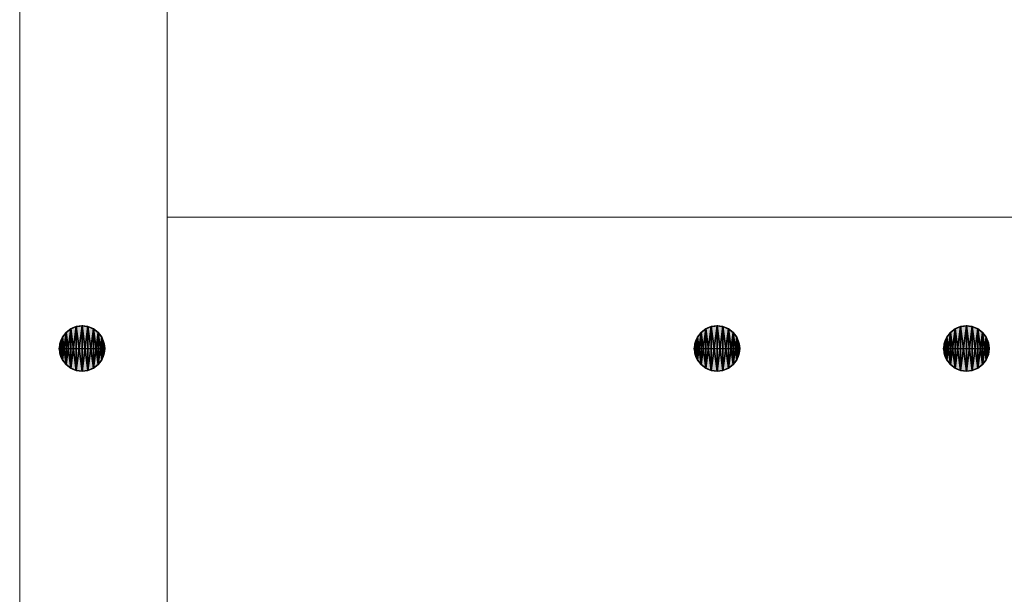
# Model space of a CAD drawing. Header units: inches. Extents: x 15 to 546804, y -66 to 267312.
# Tile 326 of 478: x 435867 to 445217, y 111718 to 117180. Entities that reach past the tile are written whole.
import ezdxf

# ---------------------------------------------------------------- set-up
doc = ezdxf.new("R2010")
doc.units = ezdxf.units.IN
doc.header["$MEASUREMENT"] = 0
doc.layers.add('Binnenwanden', color=2, linetype='Continuous')

msp = doc.modelspace()

# ---------------------------------------------------------------- hatches: boundary and pattern name
at = {"lineweight": 20}
h = msp.add_hatch(color=7, dxfattribs=at)
h.dxf.hatch_style = 1
h.paths.add_polyline_path([(436674.9, 114053.8, 1), (436244.1, 114053.8, 1)])
h = msp.add_hatch(color=7, dxfattribs=at)
h.dxf.hatch_style = 1
h.paths.add_polyline_path([(442704.8, 114053.8, 1), (442274, 114053.8, 1)])
h = msp.add_hatch(color=7, dxfattribs=at)
h.dxf.hatch_style = 1
h.paths.add_polyline_path([(445073, 114053.8, 1), (444642.1, 114053.8, 1)])

# ---------------------------------------------------------------- linework, layer by layer
at = {"color": 7, "lineweight": 20}
for p, q in [((437267.1, 121855.7, 300), (437267.1, 107455.7, 300)), ((437267.1, 121855.7), (437267.1, 107455.7)), ((437267.1, 121855.7, 300), (437267.1, 107455.7, 300)), ((437267.1, 121855.7, 300), (437267.1, 107455.7, 300)), ((437267.1, 121855.7, 3000), (437267.1, 107455.7, 3000)), ((437267.1, 107455.7, 300), (437267.1, 121855.7, 300)), ((435867.1, 106255.7), (435867.1, 120655.7)), ((435867.1, 106255.7, 300), (435867.1, 120655.7, 300)), ((435867.1, 120655.7, 7500), (435867.1, 106255.7, 7500)), ((435867.1, 106255.7), (435867.1, 120655.7))]:
    msp.add_line(p, q, dxfattribs=at)
at = {"color": 7}
for p, q in [((436403.8, 114261.8, 0), (436403.8, 114261.8, 7000)), ((436459.5, 114276.8, 0), (436459.5, 114269.2, 0)), ((436459.5, 114269.2, 0), (436459.5, 114269.2, 7000)), ((436459.5, 114269.2, 0), (436459.5, 113838.3, 0)), ((436515.3, 114261.8, 0), (436515.3, 114261.8, 7000)), ((442433.6, 114261.8, 0), (442433.6, 114261.8, 7000)), ((442489.4, 114276.8, 0), (442489.4, 114269.2, 0)), ((442489.4, 114269.2, 0), (442489.4, 114269.2, 7000)), ((442489.4, 114269.2, 0), (442489.4, 113838.3, 0)), ((442545.1, 114261.8, 0), (442545.1, 114261.8, 7000)), ((444801.8, 114261.8, 0), (444801.8, 114261.8, 7000)), ((444857.5, 114276.8, 0), (444857.5, 114269.2, 0)), ((444857.5, 114269.2, 0), (444857.5, 114269.2, 7000)), ((444857.5, 114269.2, 0), (444857.5, 113838.3, 0)), ((444913.3, 114261.8, 0), (444913.3, 114261.8, 7000)), ((436307.2, 114206.1, 0), (436307.2, 114206.1, 7000)), ((436351.8, 114240.3, 0), (436351.8, 114240.3, 7000)), ((436567.2, 114240.3, 0), (436567.2, 114240.3, 7000)), ((436611.8, 114206.1, 0), (436611.8, 114206.1, 7000)), ((442337.1, 114206.1, 0), (442337.1, 114206.1, 7000)), ((442381.7, 114240.3, 0), (442381.7, 114240.3, 7000)), ((442597.1, 114240.3, 0), (442597.1, 114240.3, 7000)), ((442641.7, 114206.1, 0), (442641.7, 114206.1, 7000)), ((444705.2, 114206.1, 0), (444705.2, 114206.1, 7000)), ((444749.8, 114240.3, 0), (444749.8, 114240.3, 7000)), ((444965.2, 114240.3, 0), (444965.2, 114240.3, 7000)), ((445009.9, 114206.1, 0), (445009.9, 114206.1, 7000)), ((436251.4, 114109.5, 0), (436251.4, 114109.5, 7000)), ((436272.9, 114161.5, 0), (436272.9, 114161.5, 7000)), ((436646.1, 114161.5, 0), (436646.1, 114161.5, 7000)), ((436667.6, 114109.5, 0), (436667.6, 114109.5, 7000)), ((442281.3, 114109.5, 0), (442281.3, 114109.5, 7000)), ((442302.8, 114161.5, 0), (442302.8, 114161.5, 7000)), ((442676, 114161.5, 0), (442676, 114161.5, 7000)), ((442697.5, 114109.5, 0), (442697.5, 114109.5, 7000)), ((444649.4, 114109.5, 0), (444649.4, 114109.5, 7000)), ((444671, 114161.5, 0), (444671, 114161.5, 7000)), ((445044.1, 114161.5, 0), (445044.1, 114161.5, 7000)), ((445065.6, 114109.5, 0), (445065.6, 114109.5, 7000)), ((436236.5, 114053.8, 0), (436244.1, 114053.8, 0)), ((436244.1, 114053.8, 0), (436244.1, 114053.8, 7000)), ((436244.1, 114053.8, 0), (436674.9, 114053.8, 0)), ((436251.4, 113998, 0), (436251.4, 113998, 7000)), ((436667.6, 113998, 0), (436667.6, 113998, 7000)), ((436674.9, 114053.8, 0), (436674.9, 114053.8, 7000)), ((442266.4, 114053.8, 0), (442274, 114053.8, 0)), ((442274, 114053.8, 0), (442274, 114053.8, 7000)), ((442274, 114053.8, 0), (442704.8, 114053.8, 0)), ((442281.3, 113998, 0), (442281.3, 113998, 7000)), ((442697.5, 113998, 0), (442697.5, 113998, 7000)), ((442704.8, 114053.8, 0), (442704.8, 114053.8, 7000)), ((444634.5, 114053.8, 0), (444642.1, 114053.8, 0)), ((444642.1, 114053.8, 0), (444642.1, 114053.8, 7000)), ((444642.1, 114053.8, 0), (445073, 114053.8, 0)), ((444649.4, 113998, 0), (444649.4, 113998, 7000)), ((445065.6, 113998, 0), (445065.6, 113998, 7000)), ((445073, 114053.8, 0), (445073, 114053.8, 7000)), ((436272.9, 113946, 0), (436272.9, 113946, 7000)), ((436307.2, 113901.4, 0), (436307.2, 113901.4, 7000)), ((436611.8, 113901.4, 0), (436611.8, 113901.4, 7000)), ((436646.1, 113946, 0), (436646.1, 113946, 7000)), ((442302.8, 113946, 0), (442302.8, 113946, 7000)), ((442337.1, 113901.4, 0), (442337.1, 113901.4, 7000)), ((442641.7, 113901.4, 0), (442641.7, 113901.4, 7000)), ((442676, 113946, 0), (442676, 113946, 7000)), ((444671, 113946, 0), (444671, 113946, 7000)), ((444705.2, 113901.4, 0), (444705.2, 113901.4, 7000)), ((445009.9, 113901.4, 0), (445009.9, 113901.4, 7000)), ((445044.1, 113946, 0), (445044.1, 113946, 7000)), ((436351.8, 113867.2, 0), (436351.8, 113867.2, 7000)), ((436403.8, 113845.7, 0), (436403.8, 113845.7, 7000)), ((436459.5, 113838.3, 0), (436459.5, 113838.3, 7000)), ((436515.3, 113845.7, 0), (436515.3, 113845.7, 7000)), ((436567.2, 113867.2, 0), (436567.2, 113867.2, 7000)), ((442381.7, 113867.2, 0), (442381.7, 113867.2, 7000)), ((442433.6, 113845.7, 0), (442433.6, 113845.7, 7000)), ((442489.4, 113838.3, 0), (442489.4, 113838.3, 7000)), ((442545.1, 113845.7, 0), (442545.1, 113845.7, 7000)), ((442597.1, 113867.2, 0), (442597.1, 113867.2, 7000)), ((444749.8, 113867.2, 0), (444749.8, 113867.2, 7000)), ((444801.8, 113845.7, 0), (444801.8, 113845.7, 7000)), ((444857.5, 113838.3, 0), (444857.5, 113838.3, 7000)), ((444913.3, 113845.7, 0), (444913.3, 113845.7, 7000)), ((444965.2, 113867.2, 0), (444965.2, 113867.2, 7000))]:
    msp.add_line(p, q, dxfattribs=at)
for centre in [(436459.5, 114053.8, 7000), (436459.5, 114053.8, 0), (442489.4, 114053.8, 7000), (442489.4, 114053.8, 0), (444857.5, 114053.8, 7000), (444857.5, 114053.8, 0)]:
    msp.add_circle(centre, 215.4, dxfattribs=at)
at = {"color": 7, "lineweight": 20}
for points, invisible_edges in [([(437267.1, 121855.7, 300), (442517.1, 129105.7, 300), (437267.1, 107455.7, 300)], 3), ([(437267.1, 107455.7, 300), (442517.1, 129105.7, 300), (442517.1, 127254.3, 300)], 13), ([(450267.1, 107455.7, 300), (444817.1, 127254.3, 300), (444817.1, 127776.1, 300)], 13), ([(442517.1, 127254.3, 300), (450267.1, 107455.7, 300), (437267.1, 107455.7, 300)], 13), ([(435867.1, 106255.7, 300), (435867.1, 121855.7, 300), (435867.1, 120655.7, 300)], 1), ([(435867.1, 121855.7, 300), (435867.1, 106255.7, 300), (437267.1, 121855.7, 300)], 3), ([(437267.1, 121855.7, 300), (435867.1, 106255.7, 300), (437267.1, 107455.7, 300)], 3), ([(435867.1, 120655.7), (437267.1, 121855.7), (435867.1, 106255.7)], 3), ([(435867.1, 106255.7), (437267.1, 121855.7), (437267.1, 107455.7)], 13), ([(437267.1, 107455.7, 300), (437267.1, 107455.7, 3000), (437267.1, 121855.7, 300)], 2), ([(437267.1, 121855.7, 3000), (437267.1, 121855.7, 300), (437267.1, 107455.7, 3000)], 2), ([(437267.1, 121855.7), (437267.1, 107455.7, 300), (437267.1, 107455.7)], 1), ([(437267.1, 107455.7, 300), (437267.1, 121855.7), (437267.1, 121855.7, 300)], 1), ([(435867.1, 120655.7, 300), (435867.1, 106255.7), (435867.1, 106255.7, 300)], 1), ([(435867.1, 106255.7), (435867.1, 120655.7, 300), (435867.1, 120655.7)], 1)]:
    msp.add_3dface(points, dxfattribs=dict(at, invisible_edges=invisible_edges))
at = {"layer": 'Binnenwanden', "color": 7, "linetype": 'Continuous'}
msp.add_lwpolyline([(437267.1, 115302.8), (450266.2, 115304.4)], dxfattribs=at)

# ---------------------------------------------------------------- meshes
at = {"color": 7}
mesh = msp.add_polyface(dxfattribs=at)
corners = [(436251.4, 113998, 7000), (436251.4, 114109.5, 7000), (436244.1, 114053.8, 7000), (436272.9, 113946, 7000), (436272.9, 114161.5, 7000), (436307.2, 113901.4, 7000), (436307.2, 114206.1, 7000), (436351.8, 113867.2, 7000), (436351.8, 114240.3, 7000), (436403.8, 113845.7, 7000), (436403.8, 114261.8, 7000), (436459.5, 113838.3, 7000), (436459.5, 114269.2, 7000), (436515.3, 113845.7, 7000), (436515.3, 114261.8, 7000), (436567.2, 113867.2, 7000), (436567.2, 114240.3, 7000), (436611.8, 113901.4, 7000), (436611.8, 114206.1, 7000), (436646.1, 113946, 7000), (436646.1, 114161.5, 7000), (436667.6, 113998, 7000), (436667.6, 114109.5, 7000), (436674.9, 114053.8, 7000)]
mesh.append_faces([[corners[k] for k in face] for face in [(0, 1, 2), (22, 21, 23)]], dxfattribs={"vtx0": -1, "color": 7})
mesh.append_faces([[corners[k] for k in face] for face in [(1, 3, 4), (4, 5, 6), (6, 7, 8), (8, 9, 10), (10, 11, 12), (12, 13, 14), (14, 15, 16), (16, 17, 18), (18, 19, 20), (20, 21, 22)]], dxfattribs={"vtx0": -1, "vtx1": -1, "color": 7})
mesh.append_faces([[corners[k] for k in face] for face in [(1, 0, 3), (4, 3, 5), (6, 5, 7), (8, 7, 9), (10, 9, 11), (12, 11, 13), (14, 13, 15), (16, 15, 17), (18, 17, 19), (20, 19, 21)]], dxfattribs={"vtx0": -1, "vtx2": -1, "color": 7})
mesh = msp.add_polyface(dxfattribs=at)
corners = [(436251.4, 114109.5, 0), (436251.4, 113998, 0), (436244.1, 114053.8, 0), (436272.9, 114161.5, 0), (436272.9, 113946, 0), (436307.2, 114206.1, 0), (436307.2, 113901.4, 0), (436351.8, 114240.3, 0), (436351.8, 113867.2, 0), (436403.8, 114261.8, 0), (436403.8, 113845.7, 0), (436459.5, 114269.2, 0), (436459.5, 113838.3, 0), (436515.3, 114261.8, 0), (436515.3, 113845.7, 0), (436567.2, 114240.3, 0), (436567.2, 113867.2, 0), (436611.8, 114206.1, 0), (436611.8, 113901.4, 0), (436646.1, 114161.5, 0), (436646.1, 113946, 0), (436667.6, 114109.5, 0), (436667.6, 113998, 0), (436674.9, 114053.8, 0)]
mesh.append_faces([[corners[k] for k in face] for face in [(0, 1, 2), (22, 21, 23)]], dxfattribs={"vtx0": -1, "color": 7})
mesh.append_faces([[corners[k] for k in face] for face in [(1, 3, 4), (4, 5, 6), (6, 7, 8), (8, 9, 10), (10, 11, 12), (12, 13, 14), (14, 15, 16), (16, 17, 18), (18, 19, 20), (20, 21, 22)]], dxfattribs={"vtx0": -1, "vtx1": -1, "color": 7})
mesh.append_faces([[corners[k] for k in face] for face in [(1, 0, 3), (4, 3, 5), (6, 5, 7), (8, 7, 9), (10, 9, 11), (12, 11, 13), (14, 13, 15), (16, 15, 17), (18, 17, 19), (20, 19, 21)]], dxfattribs={"vtx0": -1, "vtx2": -1, "color": 7})
mesh = msp.add_polyface(dxfattribs=at)
corners = [(436351.8, 114240.3, 7000), (436403.8, 114261.8, 0), (436351.8, 114240.3, 0), (436403.8, 114261.8, 7000)]
mesh.append_faces([[corners[k] for k in face] for face in [(0, 1, 2), (1, 0, 3)]], dxfattribs={"vtx0": -1, "color": 7})
mesh = msp.add_polyface(dxfattribs=at)
corners = [(436403.8, 114261.8, 7000), (436459.5, 114269.2, 0), (436403.8, 114261.8, 0), (436459.5, 114269.2, 7000)]
mesh.append_faces([[corners[k] for k in face] for face in [(0, 1, 2), (1, 0, 3)]], dxfattribs={"vtx0": -1, "color": 7})
mesh = msp.add_polyface(dxfattribs=at)
corners = [(436459.5, 114269.2, 7000), (436515.3, 114261.8, 0), (436459.5, 114269.2, 0), (436515.3, 114261.8, 7000)]
mesh.append_faces([[corners[k] for k in face] for face in [(0, 1, 2), (1, 0, 3)]], dxfattribs={"vtx0": -1, "color": 7})
mesh = msp.add_polyface(dxfattribs=at)
corners = [(436515.3, 114261.8, 7000), (436567.2, 114240.3, 0), (436515.3, 114261.8, 0), (436567.2, 114240.3, 7000)]
mesh.append_faces([[corners[k] for k in face] for face in [(0, 1, 2), (1, 0, 3)]], dxfattribs={"vtx0": -1, "color": 7})
mesh = msp.add_polyface(dxfattribs=at)
corners = [(442281.3, 113998, 7000), (442281.3, 114109.5, 7000), (442274, 114053.8, 7000), (442302.8, 113946, 7000), (442302.8, 114161.5, 7000), (442337.1, 113901.4, 7000), (442337.1, 114206.1, 7000), (442381.7, 113867.2, 7000), (442381.7, 114240.3, 7000), (442433.6, 113845.7, 7000), (442433.6, 114261.8, 7000), (442489.4, 113838.3, 7000), (442489.4, 114269.2, 7000), (442545.1, 113845.7, 7000), (442545.1, 114261.8, 7000), (442597.1, 113867.2, 7000), (442597.1, 114240.3, 7000), (442641.7, 113901.4, 7000), (442641.7, 114206.1, 7000), (442676, 113946, 7000), (442676, 114161.5, 7000), (442697.5, 113998, 7000), (442697.5, 114109.5, 7000), (442704.8, 114053.8, 7000)]
mesh.append_faces([[corners[k] for k in face] for face in [(0, 1, 2), (22, 21, 23)]], dxfattribs={"vtx0": -1, "color": 7})
mesh.append_faces([[corners[k] for k in face] for face in [(1, 3, 4), (4, 5, 6), (6, 7, 8), (8, 9, 10), (10, 11, 12), (12, 13, 14), (14, 15, 16), (16, 17, 18), (18, 19, 20), (20, 21, 22)]], dxfattribs={"vtx0": -1, "vtx1": -1, "color": 7})
mesh.append_faces([[corners[k] for k in face] for face in [(1, 0, 3), (4, 3, 5), (6, 5, 7), (8, 7, 9), (10, 9, 11), (12, 11, 13), (14, 13, 15), (16, 15, 17), (18, 17, 19), (20, 19, 21)]], dxfattribs={"vtx0": -1, "vtx2": -1, "color": 7})
mesh = msp.add_polyface(dxfattribs=at)
corners = [(442281.3, 114109.5, 0), (442281.3, 113998, 0), (442274, 114053.8, 0), (442302.8, 114161.5, 0), (442302.8, 113946, 0), (442337.1, 114206.1, 0), (442337.1, 113901.4, 0), (442381.7, 114240.3, 0), (442381.7, 113867.2, 0), (442433.6, 114261.8, 0), (442433.6, 113845.7, 0), (442489.4, 114269.2, 0), (442489.4, 113838.3, 0), (442545.1, 114261.8, 0), (442545.1, 113845.7, 0), (442597.1, 114240.3, 0), (442597.1, 113867.2, 0), (442641.7, 114206.1, 0), (442641.7, 113901.4, 0), (442676, 114161.5, 0), (442676, 113946, 0), (442697.5, 114109.5, 0), (442697.5, 113998, 0), (442704.8, 114053.8, 0)]
mesh.append_faces([[corners[k] for k in face] for face in [(0, 1, 2), (22, 21, 23)]], dxfattribs={"vtx0": -1, "color": 7})
mesh.append_faces([[corners[k] for k in face] for face in [(1, 3, 4), (4, 5, 6), (6, 7, 8), (8, 9, 10), (10, 11, 12), (12, 13, 14), (14, 15, 16), (16, 17, 18), (18, 19, 20), (20, 21, 22)]], dxfattribs={"vtx0": -1, "vtx1": -1, "color": 7})
mesh.append_faces([[corners[k] for k in face] for face in [(1, 0, 3), (4, 3, 5), (6, 5, 7), (8, 7, 9), (10, 9, 11), (12, 11, 13), (14, 13, 15), (16, 15, 17), (18, 17, 19), (20, 19, 21)]], dxfattribs={"vtx0": -1, "vtx2": -1, "color": 7})
mesh = msp.add_polyface(dxfattribs=at)
corners = [(442381.7, 114240.3, 7000), (442433.6, 114261.8, 0), (442381.7, 114240.3, 0), (442433.6, 114261.8, 7000)]
mesh.append_faces([[corners[k] for k in face] for face in [(0, 1, 2), (1, 0, 3)]], dxfattribs={"vtx0": -1, "color": 7})
mesh = msp.add_polyface(dxfattribs=at)
corners = [(442433.6, 114261.8, 7000), (442489.4, 114269.2, 0), (442433.6, 114261.8, 0), (442489.4, 114269.2, 7000)]
mesh.append_faces([[corners[k] for k in face] for face in [(0, 1, 2), (1, 0, 3)]], dxfattribs={"vtx0": -1, "color": 7})
mesh = msp.add_polyface(dxfattribs=at)
corners = [(442489.4, 114269.2, 7000), (442545.1, 114261.8, 0), (442489.4, 114269.2, 0), (442545.1, 114261.8, 7000)]
mesh.append_faces([[corners[k] for k in face] for face in [(0, 1, 2), (1, 0, 3)]], dxfattribs={"vtx0": -1, "color": 7})
mesh = msp.add_polyface(dxfattribs=at)
corners = [(442545.1, 114261.8, 7000), (442597.1, 114240.3, 0), (442545.1, 114261.8, 0), (442597.1, 114240.3, 7000)]
mesh.append_faces([[corners[k] for k in face] for face in [(0, 1, 2), (1, 0, 3)]], dxfattribs={"vtx0": -1, "color": 7})
mesh = msp.add_polyface(dxfattribs=at)
corners = [(444649.4, 113998, 7000), (444649.4, 114109.5, 7000), (444642.1, 114053.8, 7000), (444671, 113946, 7000), (444671, 114161.5, 7000), (444705.2, 113901.4, 7000), (444705.2, 114206.1, 7000), (444749.8, 113867.2, 7000), (444749.8, 114240.3, 7000), (444801.8, 113845.7, 7000), (444801.8, 114261.8, 7000), (444857.5, 113838.3, 7000), (444857.5, 114269.2, 7000), (444913.3, 113845.7, 7000), (444913.3, 114261.8, 7000), (444965.2, 113867.2, 7000), (444965.2, 114240.3, 7000), (445009.9, 113901.4, 7000), (445009.9, 114206.1, 7000), (445044.1, 113946, 7000), (445044.1, 114161.5, 7000), (445065.6, 113998, 7000), (445065.6, 114109.5, 7000), (445073, 114053.8, 7000)]
mesh.append_faces([[corners[k] for k in face] for face in [(0, 1, 2), (22, 21, 23)]], dxfattribs={"vtx0": -1, "color": 7})
mesh.append_faces([[corners[k] for k in face] for face in [(1, 3, 4), (4, 5, 6), (6, 7, 8), (8, 9, 10), (10, 11, 12), (12, 13, 14), (14, 15, 16), (16, 17, 18), (18, 19, 20), (20, 21, 22)]], dxfattribs={"vtx0": -1, "vtx1": -1, "color": 7})
mesh.append_faces([[corners[k] for k in face] for face in [(1, 0, 3), (4, 3, 5), (6, 5, 7), (8, 7, 9), (10, 9, 11), (12, 11, 13), (14, 13, 15), (16, 15, 17), (18, 17, 19), (20, 19, 21)]], dxfattribs={"vtx0": -1, "vtx2": -1, "color": 7})
mesh = msp.add_polyface(dxfattribs=at)
corners = [(444649.4, 114109.5, 0), (444649.4, 113998, 0), (444642.1, 114053.8, 0), (444671, 114161.5, 0), (444671, 113946, 0), (444705.2, 114206.1, 0), (444705.2, 113901.4, 0), (444749.8, 114240.3, 0), (444749.8, 113867.2, 0), (444801.8, 114261.8, 0), (444801.8, 113845.7, 0), (444857.5, 114269.2, 0), (444857.5, 113838.3, 0), (444913.3, 114261.8, 0), (444913.3, 113845.7, 0), (444965.2, 114240.3, 0), (444965.2, 113867.2, 0), (445009.9, 114206.1, 0), (445009.9, 113901.4, 0), (445044.1, 114161.5, 0), (445044.1, 113946, 0), (445065.6, 114109.5, 0), (445065.6, 113998, 0), (445073, 114053.8, 0)]
mesh.append_faces([[corners[k] for k in face] for face in [(0, 1, 2), (22, 21, 23)]], dxfattribs={"vtx0": -1, "color": 7})
mesh.append_faces([[corners[k] for k in face] for face in [(1, 3, 4), (4, 5, 6), (6, 7, 8), (8, 9, 10), (10, 11, 12), (12, 13, 14), (14, 15, 16), (16, 17, 18), (18, 19, 20), (20, 21, 22)]], dxfattribs={"vtx0": -1, "vtx1": -1, "color": 7})
mesh.append_faces([[corners[k] for k in face] for face in [(1, 0, 3), (4, 3, 5), (6, 5, 7), (8, 7, 9), (10, 9, 11), (12, 11, 13), (14, 13, 15), (16, 15, 17), (18, 17, 19), (20, 19, 21)]], dxfattribs={"vtx0": -1, "vtx2": -1, "color": 7})
mesh = msp.add_polyface(dxfattribs=at)
corners = [(444749.8, 114240.3, 7000), (444801.8, 114261.8, 0), (444749.8, 114240.3, 0), (444801.8, 114261.8, 7000)]
mesh.append_faces([[corners[k] for k in face] for face in [(0, 1, 2), (1, 0, 3)]], dxfattribs={"vtx0": -1, "color": 7})
mesh = msp.add_polyface(dxfattribs=at)
corners = [(444801.8, 114261.8, 7000), (444857.5, 114269.2, 0), (444801.8, 114261.8, 0), (444857.5, 114269.2, 7000)]
mesh.append_faces([[corners[k] for k in face] for face in [(0, 1, 2), (1, 0, 3)]], dxfattribs={"vtx0": -1, "color": 7})
mesh = msp.add_polyface(dxfattribs=at)
corners = [(444857.5, 114269.2, 7000), (444913.3, 114261.8, 0), (444857.5, 114269.2, 0), (444913.3, 114261.8, 7000)]
mesh.append_faces([[corners[k] for k in face] for face in [(0, 1, 2), (1, 0, 3)]], dxfattribs={"vtx0": -1, "color": 7})
mesh = msp.add_polyface(dxfattribs=at)
corners = [(444913.3, 114261.8, 7000), (444965.2, 114240.3, 0), (444913.3, 114261.8, 0), (444965.2, 114240.3, 7000)]
mesh.append_faces([[corners[k] for k in face] for face in [(0, 1, 2), (1, 0, 3)]], dxfattribs={"vtx0": -1, "color": 7})
mesh = msp.add_polyface(dxfattribs=at)
corners = [(436307.2, 114206.1, 7000), (436272.9, 114161.5, 0), (436272.9, 114161.5, 7000), (436307.2, 114206.1, 0)]
mesh.append_faces([[corners[k] for k in face] for face in [(0, 1, 2), (1, 0, 3)]], dxfattribs={"vtx0": -1, "color": 7})
mesh = msp.add_polyface(dxfattribs=at)
corners = [(436307.2, 114206.1, 7000), (436351.8, 114240.3, 0), (436307.2, 114206.1, 0), (436351.8, 114240.3, 7000)]
mesh.append_faces([[corners[k] for k in face] for face in [(0, 1, 2), (1, 0, 3)]], dxfattribs={"vtx0": -1, "color": 7})
mesh = msp.add_polyface(dxfattribs=at)
corners = [(436567.2, 114240.3, 7000), (436611.8, 114206.1, 0), (436567.2, 114240.3, 0), (436611.8, 114206.1, 7000)]
mesh.append_faces([[corners[k] for k in face] for face in [(0, 1, 2), (1, 0, 3)]], dxfattribs={"vtx0": -1, "color": 7})
mesh = msp.add_polyface(dxfattribs=at)
corners = [(436611.8, 114206.1, 0), (436646.1, 114161.5, 7000), (436646.1, 114161.5, 0), (436611.8, 114206.1, 7000)]
mesh.append_faces([[corners[k] for k in face] for face in [(0, 1, 2), (1, 0, 3)]], dxfattribs={"vtx0": -1, "color": 7})
mesh = msp.add_polyface(dxfattribs=at)
corners = [(442337.1, 114206.1, 7000), (442302.8, 114161.5, 0), (442302.8, 114161.5, 7000), (442337.1, 114206.1, 0)]
mesh.append_faces([[corners[k] for k in face] for face in [(0, 1, 2), (1, 0, 3)]], dxfattribs={"vtx0": -1, "color": 7})
mesh = msp.add_polyface(dxfattribs=at)
corners = [(442337.1, 114206.1, 7000), (442381.7, 114240.3, 0), (442337.1, 114206.1, 0), (442381.7, 114240.3, 7000)]
mesh.append_faces([[corners[k] for k in face] for face in [(0, 1, 2), (1, 0, 3)]], dxfattribs={"vtx0": -1, "color": 7})
mesh = msp.add_polyface(dxfattribs=at)
corners = [(442597.1, 114240.3, 7000), (442641.7, 114206.1, 0), (442597.1, 114240.3, 0), (442641.7, 114206.1, 7000)]
mesh.append_faces([[corners[k] for k in face] for face in [(0, 1, 2), (1, 0, 3)]], dxfattribs={"vtx0": -1, "color": 7})
mesh = msp.add_polyface(dxfattribs=at)
corners = [(442641.7, 114206.1, 0), (442676, 114161.5, 7000), (442676, 114161.5, 0), (442641.7, 114206.1, 7000)]
mesh.append_faces([[corners[k] for k in face] for face in [(0, 1, 2), (1, 0, 3)]], dxfattribs={"vtx0": -1, "color": 7})
mesh = msp.add_polyface(dxfattribs=at)
corners = [(444705.2, 114206.1, 7000), (444671, 114161.5, 0), (444671, 114161.5, 7000), (444705.2, 114206.1, 0)]
mesh.append_faces([[corners[k] for k in face] for face in [(0, 1, 2), (1, 0, 3)]], dxfattribs={"vtx0": -1, "color": 7})
mesh = msp.add_polyface(dxfattribs=at)
corners = [(444705.2, 114206.1, 7000), (444749.8, 114240.3, 0), (444705.2, 114206.1, 0), (444749.8, 114240.3, 7000)]
mesh.append_faces([[corners[k] for k in face] for face in [(0, 1, 2), (1, 0, 3)]], dxfattribs={"vtx0": -1, "color": 7})
mesh = msp.add_polyface(dxfattribs=at)
corners = [(444965.2, 114240.3, 7000), (445009.9, 114206.1, 0), (444965.2, 114240.3, 0), (445009.9, 114206.1, 7000)]
mesh.append_faces([[corners[k] for k in face] for face in [(0, 1, 2), (1, 0, 3)]], dxfattribs={"vtx0": -1, "color": 7})
mesh = msp.add_polyface(dxfattribs=at)
corners = [(445009.9, 114206.1, 0), (445044.1, 114161.5, 7000), (445044.1, 114161.5, 0), (445009.9, 114206.1, 7000)]
mesh.append_faces([[corners[k] for k in face] for face in [(0, 1, 2), (1, 0, 3)]], dxfattribs={"vtx0": -1, "color": 7})
mesh = msp.add_polyface(dxfattribs=at)
corners = [(436251.4, 114109.5, 7000), (436244.1, 114053.8, 0), (436244.1, 114053.8, 7000), (436251.4, 114109.5, 0)]
mesh.append_faces([[corners[k] for k in face] for face in [(0, 1, 2), (1, 0, 3)]], dxfattribs={"vtx0": -1, "color": 7})
mesh = msp.add_polyface(dxfattribs=at)
corners = [(436272.9, 114161.5, 7000), (436251.4, 114109.5, 0), (436251.4, 114109.5, 7000), (436272.9, 114161.5, 0)]
mesh.append_faces([[corners[k] for k in face] for face in [(0, 1, 2), (1, 0, 3)]], dxfattribs={"vtx0": -1, "color": 7})
mesh = msp.add_polyface(dxfattribs=at)
corners = [(436646.1, 114161.5, 0), (436667.6, 114109.5, 7000), (436667.6, 114109.5, 0), (436646.1, 114161.5, 7000)]
mesh.append_faces([[corners[k] for k in face] for face in [(0, 1, 2), (1, 0, 3)]], dxfattribs={"vtx0": -1, "color": 7})
mesh = msp.add_polyface(dxfattribs=at)
corners = [(436667.6, 114109.5, 0), (436674.9, 114053.8, 7000), (436674.9, 114053.8, 0), (436667.6, 114109.5, 7000)]
mesh.append_faces([[corners[k] for k in face] for face in [(0, 1, 2), (1, 0, 3)]], dxfattribs={"vtx0": -1, "color": 7})
mesh = msp.add_polyface(dxfattribs=at)
corners = [(442281.3, 114109.5, 7000), (442274, 114053.8, 0), (442274, 114053.8, 7000), (442281.3, 114109.5, 0)]
mesh.append_faces([[corners[k] for k in face] for face in [(0, 1, 2), (1, 0, 3)]], dxfattribs={"vtx0": -1, "color": 7})
mesh = msp.add_polyface(dxfattribs=at)
corners = [(442302.8, 114161.5, 7000), (442281.3, 114109.5, 0), (442281.3, 114109.5, 7000), (442302.8, 114161.5, 0)]
mesh.append_faces([[corners[k] for k in face] for face in [(0, 1, 2), (1, 0, 3)]], dxfattribs={"vtx0": -1, "color": 7})
mesh = msp.add_polyface(dxfattribs=at)
corners = [(442676, 114161.5, 0), (442697.5, 114109.5, 7000), (442697.5, 114109.5, 0), (442676, 114161.5, 7000)]
mesh.append_faces([[corners[k] for k in face] for face in [(0, 1, 2), (1, 0, 3)]], dxfattribs={"vtx0": -1, "color": 7})
mesh = msp.add_polyface(dxfattribs=at)
corners = [(442697.5, 114109.5, 0), (442704.8, 114053.8, 7000), (442704.8, 114053.8, 0), (442697.5, 114109.5, 7000)]
mesh.append_faces([[corners[k] for k in face] for face in [(0, 1, 2), (1, 0, 3)]], dxfattribs={"vtx0": -1, "color": 7})
mesh = msp.add_polyface(dxfattribs=at)
corners = [(444649.4, 114109.5, 7000), (444642.1, 114053.8, 0), (444642.1, 114053.8, 7000), (444649.4, 114109.5, 0)]
mesh.append_faces([[corners[k] for k in face] for face in [(0, 1, 2), (1, 0, 3)]], dxfattribs={"vtx0": -1, "color": 7})
mesh = msp.add_polyface(dxfattribs=at)
corners = [(444671, 114161.5, 7000), (444649.4, 114109.5, 0), (444649.4, 114109.5, 7000), (444671, 114161.5, 0)]
mesh.append_faces([[corners[k] for k in face] for face in [(0, 1, 2), (1, 0, 3)]], dxfattribs={"vtx0": -1, "color": 7})
mesh = msp.add_polyface(dxfattribs=at)
corners = [(445044.1, 114161.5, 0), (445065.6, 114109.5, 7000), (445065.6, 114109.5, 0), (445044.1, 114161.5, 7000)]
mesh.append_faces([[corners[k] for k in face] for face in [(0, 1, 2), (1, 0, 3)]], dxfattribs={"vtx0": -1, "color": 7})
mesh = msp.add_polyface(dxfattribs=at)
corners = [(445065.6, 114109.5, 0), (445073, 114053.8, 7000), (445073, 114053.8, 0), (445065.6, 114109.5, 7000)]
mesh.append_faces([[corners[k] for k in face] for face in [(0, 1, 2), (1, 0, 3)]], dxfattribs={"vtx0": -1, "color": 7})
mesh = msp.add_polyface(dxfattribs=at)
corners = [(436244.1, 114053.8, 7000), (436251.4, 113998, 0), (436251.4, 113998, 7000), (436244.1, 114053.8, 0)]
mesh.append_faces([[corners[k] for k in face] for face in [(0, 1, 2), (1, 0, 3)]], dxfattribs={"vtx0": -1, "color": 7})
mesh = msp.add_polyface(dxfattribs=at)
corners = [(436251.4, 113998, 7000), (436272.9, 113946, 0), (436272.9, 113946, 7000), (436251.4, 113998, 0)]
mesh.append_faces([[corners[k] for k in face] for face in [(0, 1, 2), (1, 0, 3)]], dxfattribs={"vtx0": -1, "color": 7})
mesh = msp.add_polyface(dxfattribs=at)
corners = [(436667.6, 113998, 0), (436646.1, 113946, 7000), (436646.1, 113946, 0), (436667.6, 113998, 7000)]
mesh.append_faces([[corners[k] for k in face] for face in [(0, 1, 2), (1, 0, 3)]], dxfattribs={"vtx0": -1, "color": 7})
mesh = msp.add_polyface(dxfattribs=at)
corners = [(436674.9, 114053.8, 0), (436667.6, 113998, 7000), (436667.6, 113998, 0), (436674.9, 114053.8, 7000)]
mesh.append_faces([[corners[k] for k in face] for face in [(0, 1, 2), (1, 0, 3)]], dxfattribs={"vtx0": -1, "color": 7})
mesh = msp.add_polyface(dxfattribs=at)
corners = [(442274, 114053.8, 7000), (442281.3, 113998, 0), (442281.3, 113998, 7000), (442274, 114053.8, 0)]
mesh.append_faces([[corners[k] for k in face] for face in [(0, 1, 2), (1, 0, 3)]], dxfattribs={"vtx0": -1, "color": 7})
mesh = msp.add_polyface(dxfattribs=at)
corners = [(442281.3, 113998, 7000), (442302.8, 113946, 0), (442302.8, 113946, 7000), (442281.3, 113998, 0)]
mesh.append_faces([[corners[k] for k in face] for face in [(0, 1, 2), (1, 0, 3)]], dxfattribs={"vtx0": -1, "color": 7})
mesh = msp.add_polyface(dxfattribs=at)
corners = [(442697.5, 113998, 0), (442676, 113946, 7000), (442676, 113946, 0), (442697.5, 113998, 7000)]
mesh.append_faces([[corners[k] for k in face] for face in [(0, 1, 2), (1, 0, 3)]], dxfattribs={"vtx0": -1, "color": 7})
mesh = msp.add_polyface(dxfattribs=at)
corners = [(442704.8, 114053.8, 0), (442697.5, 113998, 7000), (442697.5, 113998, 0), (442704.8, 114053.8, 7000)]
mesh.append_faces([[corners[k] for k in face] for face in [(0, 1, 2), (1, 0, 3)]], dxfattribs={"vtx0": -1, "color": 7})
mesh = msp.add_polyface(dxfattribs=at)
corners = [(444642.1, 114053.8, 7000), (444649.4, 113998, 0), (444649.4, 113998, 7000), (444642.1, 114053.8, 0)]
mesh.append_faces([[corners[k] for k in face] for face in [(0, 1, 2), (1, 0, 3)]], dxfattribs={"vtx0": -1, "color": 7})
mesh = msp.add_polyface(dxfattribs=at)
corners = [(444649.4, 113998, 7000), (444671, 113946, 0), (444671, 113946, 7000), (444649.4, 113998, 0)]
mesh.append_faces([[corners[k] for k in face] for face in [(0, 1, 2), (1, 0, 3)]], dxfattribs={"vtx0": -1, "color": 7})
mesh = msp.add_polyface(dxfattribs=at)
corners = [(445065.6, 113998, 0), (445044.1, 113946, 7000), (445044.1, 113946, 0), (445065.6, 113998, 7000)]
mesh.append_faces([[corners[k] for k in face] for face in [(0, 1, 2), (1, 0, 3)]], dxfattribs={"vtx0": -1, "color": 7})
mesh = msp.add_polyface(dxfattribs=at)
corners = [(445073, 114053.8, 0), (445065.6, 113998, 7000), (445065.6, 113998, 0), (445073, 114053.8, 7000)]
mesh.append_faces([[corners[k] for k in face] for face in [(0, 1, 2), (1, 0, 3)]], dxfattribs={"vtx0": -1, "color": 7})
mesh = msp.add_polyface(dxfattribs=at)
corners = [(436272.9, 113946, 7000), (436307.2, 113901.4, 0), (436307.2, 113901.4, 7000), (436272.9, 113946, 0)]
mesh.append_faces([[corners[k] for k in face] for face in [(0, 1, 2), (1, 0, 3)]], dxfattribs={"vtx0": -1, "color": 7})
mesh = msp.add_polyface(dxfattribs=at)
corners = [(436351.8, 113867.2, 7000), (436307.2, 113901.4, 0), (436351.8, 113867.2, 0), (436307.2, 113901.4, 7000)]
mesh.append_faces([[corners[k] for k in face] for face in [(0, 1, 2), (1, 0, 3)]], dxfattribs={"vtx0": -1, "color": 7})
mesh = msp.add_polyface(dxfattribs=at)
corners = [(436611.8, 113901.4, 7000), (436567.2, 113867.2, 0), (436611.8, 113901.4, 0), (436567.2, 113867.2, 7000)]
mesh.append_faces([[corners[k] for k in face] for face in [(0, 1, 2), (1, 0, 3)]], dxfattribs={"vtx0": -1, "color": 7})
mesh = msp.add_polyface(dxfattribs=at)
corners = [(436646.1, 113946, 0), (436611.8, 113901.4, 7000), (436611.8, 113901.4, 0), (436646.1, 113946, 7000)]
mesh.append_faces([[corners[k] for k in face] for face in [(0, 1, 2), (1, 0, 3)]], dxfattribs={"vtx0": -1, "color": 7})
mesh = msp.add_polyface(dxfattribs=at)
corners = [(442302.8, 113946, 7000), (442337.1, 113901.4, 0), (442337.1, 113901.4, 7000), (442302.8, 113946, 0)]
mesh.append_faces([[corners[k] for k in face] for face in [(0, 1, 2), (1, 0, 3)]], dxfattribs={"vtx0": -1, "color": 7})
mesh = msp.add_polyface(dxfattribs=at)
corners = [(442381.7, 113867.2, 7000), (442337.1, 113901.4, 0), (442381.7, 113867.2, 0), (442337.1, 113901.4, 7000)]
mesh.append_faces([[corners[k] for k in face] for face in [(0, 1, 2), (1, 0, 3)]], dxfattribs={"vtx0": -1, "color": 7})
mesh = msp.add_polyface(dxfattribs=at)
corners = [(442641.7, 113901.4, 7000), (442597.1, 113867.2, 0), (442641.7, 113901.4, 0), (442597.1, 113867.2, 7000)]
mesh.append_faces([[corners[k] for k in face] for face in [(0, 1, 2), (1, 0, 3)]], dxfattribs={"vtx0": -1, "color": 7})
mesh = msp.add_polyface(dxfattribs=at)
corners = [(442676, 113946, 0), (442641.7, 113901.4, 7000), (442641.7, 113901.4, 0), (442676, 113946, 7000)]
mesh.append_faces([[corners[k] for k in face] for face in [(0, 1, 2), (1, 0, 3)]], dxfattribs={"vtx0": -1, "color": 7})
mesh = msp.add_polyface(dxfattribs=at)
corners = [(444671, 113946, 7000), (444705.2, 113901.4, 0), (444705.2, 113901.4, 7000), (444671, 113946, 0)]
mesh.append_faces([[corners[k] for k in face] for face in [(0, 1, 2), (1, 0, 3)]], dxfattribs={"vtx0": -1, "color": 7})
mesh = msp.add_polyface(dxfattribs=at)
corners = [(444749.8, 113867.2, 7000), (444705.2, 113901.4, 0), (444749.8, 113867.2, 0), (444705.2, 113901.4, 7000)]
mesh.append_faces([[corners[k] for k in face] for face in [(0, 1, 2), (1, 0, 3)]], dxfattribs={"vtx0": -1, "color": 7})
mesh = msp.add_polyface(dxfattribs=at)
corners = [(445009.9, 113901.4, 7000), (444965.2, 113867.2, 0), (445009.9, 113901.4, 0), (444965.2, 113867.2, 7000)]
mesh.append_faces([[corners[k] for k in face] for face in [(0, 1, 2), (1, 0, 3)]], dxfattribs={"vtx0": -1, "color": 7})
mesh = msp.add_polyface(dxfattribs=at)
corners = [(445044.1, 113946, 0), (445009.9, 113901.4, 7000), (445009.9, 113901.4, 0), (445044.1, 113946, 7000)]
mesh.append_faces([[corners[k] for k in face] for face in [(0, 1, 2), (1, 0, 3)]], dxfattribs={"vtx0": -1, "color": 7})
mesh = msp.add_polyface(dxfattribs=at)
corners = [(436403.8, 113845.7, 7000), (436351.8, 113867.2, 0), (436403.8, 113845.7, 0), (436351.8, 113867.2, 7000)]
mesh.append_faces([[corners[k] for k in face] for face in [(0, 1, 2), (1, 0, 3)]], dxfattribs={"vtx0": -1, "color": 7})
mesh = msp.add_polyface(dxfattribs=at)
corners = [(436459.5, 113838.3, 7000), (436403.8, 113845.7, 0), (436459.5, 113838.3, 0), (436403.8, 113845.7, 7000)]
mesh.append_faces([[corners[k] for k in face] for face in [(0, 1, 2), (1, 0, 3)]], dxfattribs={"vtx0": -1, "color": 7})
mesh = msp.add_polyface(dxfattribs=at)
corners = [(436515.3, 113845.7, 7000), (436459.5, 113838.3, 0), (436515.3, 113845.7, 0), (436459.5, 113838.3, 7000)]
mesh.append_faces([[corners[k] for k in face] for face in [(0, 1, 2), (1, 0, 3)]], dxfattribs={"vtx0": -1, "color": 7})
mesh = msp.add_polyface(dxfattribs=at)
corners = [(436567.2, 113867.2, 7000), (436515.3, 113845.7, 0), (436567.2, 113867.2, 0), (436515.3, 113845.7, 7000)]
mesh.append_faces([[corners[k] for k in face] for face in [(0, 1, 2), (1, 0, 3)]], dxfattribs={"vtx0": -1, "color": 7})
mesh = msp.add_polyface(dxfattribs=at)
corners = [(442433.6, 113845.7, 7000), (442381.7, 113867.2, 0), (442433.6, 113845.7, 0), (442381.7, 113867.2, 7000)]
mesh.append_faces([[corners[k] for k in face] for face in [(0, 1, 2), (1, 0, 3)]], dxfattribs={"vtx0": -1, "color": 7})
mesh = msp.add_polyface(dxfattribs=at)
corners = [(442489.4, 113838.3, 7000), (442433.6, 113845.7, 0), (442489.4, 113838.3, 0), (442433.6, 113845.7, 7000)]
mesh.append_faces([[corners[k] for k in face] for face in [(0, 1, 2), (1, 0, 3)]], dxfattribs={"vtx0": -1, "color": 7})
mesh = msp.add_polyface(dxfattribs=at)
corners = [(442545.1, 113845.7, 7000), (442489.4, 113838.3, 0), (442545.1, 113845.7, 0), (442489.4, 113838.3, 7000)]
mesh.append_faces([[corners[k] for k in face] for face in [(0, 1, 2), (1, 0, 3)]], dxfattribs={"vtx0": -1, "color": 7})
mesh = msp.add_polyface(dxfattribs=at)
corners = [(442597.1, 113867.2, 7000), (442545.1, 113845.7, 0), (442597.1, 113867.2, 0), (442545.1, 113845.7, 7000)]
mesh.append_faces([[corners[k] for k in face] for face in [(0, 1, 2), (1, 0, 3)]], dxfattribs={"vtx0": -1, "color": 7})
mesh = msp.add_polyface(dxfattribs=at)
corners = [(444801.8, 113845.7, 7000), (444749.8, 113867.2, 0), (444801.8, 113845.7, 0), (444749.8, 113867.2, 7000)]
mesh.append_faces([[corners[k] for k in face] for face in [(0, 1, 2), (1, 0, 3)]], dxfattribs={"vtx0": -1, "color": 7})
mesh = msp.add_polyface(dxfattribs=at)
corners = [(444857.5, 113838.3, 7000), (444801.8, 113845.7, 0), (444857.5, 113838.3, 0), (444801.8, 113845.7, 7000)]
mesh.append_faces([[corners[k] for k in face] for face in [(0, 1, 2), (1, 0, 3)]], dxfattribs={"vtx0": -1, "color": 7})
mesh = msp.add_polyface(dxfattribs=at)
corners = [(444913.3, 113845.7, 7000), (444857.5, 113838.3, 0), (444913.3, 113845.7, 0), (444857.5, 113838.3, 7000)]
mesh.append_faces([[corners[k] for k in face] for face in [(0, 1, 2), (1, 0, 3)]], dxfattribs={"vtx0": -1, "color": 7})
mesh = msp.add_polyface(dxfattribs=at)
corners = [(444965.2, 113867.2, 7000), (444913.3, 113845.7, 0), (444965.2, 113867.2, 0), (444913.3, 113845.7, 7000)]
mesh.append_faces([[corners[k] for k in face] for face in [(0, 1, 2), (1, 0, 3)]], dxfattribs={"vtx0": -1, "color": 7})

doc.saveas('drawing.dxf')
